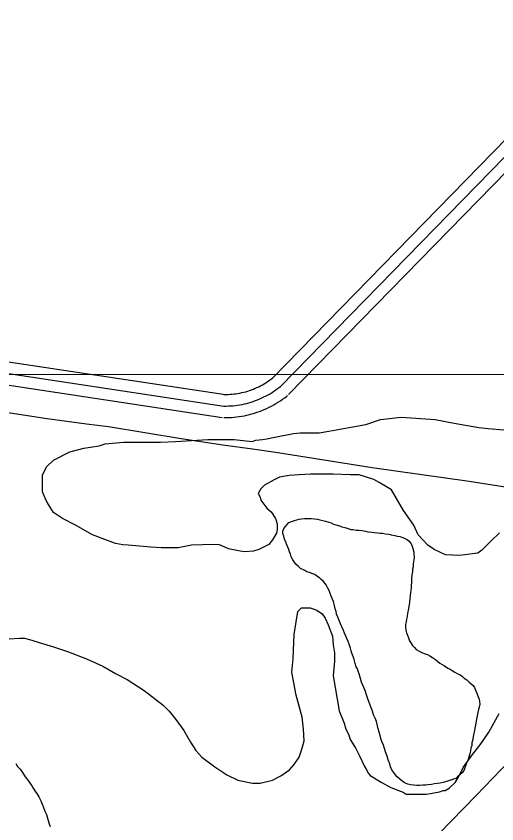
# Model space of a CAD drawing. Extents: x 3297735 to 3335592, y 670436 to 695807.
# Drawn here: x 3320017 to 3320640, y 684337 to 685385 of the extents above; entities that cross this region are included whole.
import ezdxf

# ---------------------------------------------------------------- set-up
doc = ezdxf.new("R2010")
doc.units = 0
for name, color, linetype in [('V-GRID-MAJR', 7, 'Continuous'), ('V-ROAD-CNTR', 7, 'Continuous'), ('V-SITE-VEGE', 7, 'Continuous'), ('V-TOPO-SHOR', 7, 'Continuous')]:
    doc.layers.add(name, color=color, linetype=linetype)

msp = doc.modelspace()

# ---------------------------------------------------------------- linework, layer by layer
at = {"layer": 'V-GRID-MAJR'}
msp.add_lwpolyline([(3333388.2, 684936.3), (3332676.5, 684935.3), (3330154.9, 684931.8), (3328463.2, 684929.5), (3325367.2, 684925.5), (3322941.6, 684922.6), (3320771, 684920.2), (3318377.2, 684917.6), (3316653.7, 684915.8), (3314259.8, 684913.6), (3312823.6, 684912.3), (3310589.3, 684910.3), (3308642.2, 684908.8), (3305993.2, 684906.9), (3303248.2, 684905), (3301856.7, 684904.2)], dxfattribs=at)
at = {"layer": 'V-ROAD-CNTR'}
for points in [[(3320348.5, 684915), (3321011.4, 685594.4)], [(3320359.3, 684904.5), (3321032.4, 685594.4)], [(3320370, 684894), (3321032.4, 685573)], [(3319957.6, 684943.8), (3320288.1, 684894)], [(3319955.4, 684929), (3320285.9, 684879.1)], [(3319953.2, 684914.2), (3320283.7, 684864.3)], [(3320286, 684894.1), (3320288.8, 684894.1), (3320291.4, 684894.2), (3320294, 684894.3), (3320296.6, 684894.5), (3320299.2, 684894.7), (3320301.7, 684895.1), (3320304.3, 684895.5), (3320306.9, 684895.9), (3320309.4, 684896.5), (3320311.9, 684897.1), (3320314.4, 684897.7), (3320316.9, 684898.5), (3320319.4, 684899.3), (3320321.8, 684900.1), (3320324.3, 684901.1), (3320326.7, 684902.1), (3320329, 684903.1), (3320331.4, 684904.2), (3320333.7, 684905.4), (3320336, 684906.7), (3320338.2, 684908), (3320340.4, 684909.3), (3320342.6, 684910.8), (3320344.7, 684912.2), (3320346.8, 684913.8), (3320348.9, 684915.4), (3320349.8, 684916.2)], [(3320285.9, 684879.1), (3320288.9, 684879.1), (3320291.9, 684879.2), (3320294.9, 684879.3), (3320297.9, 684879.5), (3320300.9, 684879.8), (3320303.8, 684880.2), (3320306.8, 684880.7), (3320309.7, 684881.2), (3320312.7, 684881.8), (3320315.6, 684882.5), (3320318.5, 684883.3), (3320321.4, 684884.1), (3320324.2, 684885.1), (3320327, 684886.1), (3320329.8, 684887.1), (3320332.6, 684888.3), (3320335.3, 684889.5), (3320338, 684890.8), (3320340.7, 684892.2), (3320343.3, 684893.6), (3320345.9, 684895.1), (3320348.5, 684896.7), (3320351, 684898.3), (3320353.4, 684900), (3320355.8, 684901.8), (3320358.2, 684903.7), (3320359.3, 684904.5)], [(3320285.8, 684864.1), (3320289, 684864.1), (3320292.4, 684864.2), (3320295.8, 684864.3), (3320299.2, 684864.6), (3320302.5, 684864.9), (3320305.9, 684865.4), (3320309.3, 684865.9), (3320312.6, 684866.5), (3320315.9, 684867.2), (3320319.2, 684868), (3320322.5, 684868.8), (3320325.8, 684869.8), (3320329, 684870.9), (3320332.2, 684872), (3320335.4, 684873.2), (3320338.5, 684874.5), (3320341.6, 684875.9), (3320344.7, 684877.4), (3320347.7, 684878.9), (3320350.7, 684880.5), (3320353.6, 684882.3), (3320356.5, 684884), (3320359.4, 684885.9), (3320362.2, 684887.8), (3320364.9, 684889.9), (3320367.5, 684891.9), (3320368.7, 684892.9)]]:
    msp.add_lwpolyline(points, dxfattribs=at)
at = {"layer": 'V-SITE-VEGE'}
for points in [[(3320358.3, 684786.7), (3320351.2, 684783.5), (3320338.6, 684776.4), (3320333.9, 684771.7), (3320330.7, 684765.4), (3320333.1, 684760.7), (3320333.9, 684756.7), (3320341.8, 684746.5), (3320347.3, 684741.8), (3320352.8, 684733.1), (3320355.2, 684726), (3320355.2, 684718.9), (3320354.4, 684714.2), (3320348.9, 684705.5), (3320344.2, 684699.2), (3320331.5, 684692.9), (3320324.5, 684690.5), (3320312.6, 684689.7), (3320307.1, 684690.5), (3320292.1, 684693.6), (3320279.5, 684699.2), (3320258.2, 684699.1), (3320244, 684698.4), (3320226.7, 684695.2), (3320204.6, 684695.2), (3320191.2, 684696), (3320162.1, 684698.3), (3320155, 684699.1), (3320145.5, 684700.7), (3320128.2, 684707), (3320115.6, 684711.7), (3320093.5, 684724.3), (3320076.9, 684733), (3320065.1, 684740.8), (3320058.8, 684751.1), (3320055.6, 684756.6), (3320050.9, 684767.6), (3320050.9, 684789.7), (3320056.4, 684800.7), (3320065.1, 684808.6), (3320086.3, 684819.7), (3320104.5, 684824.4), (3320124.2, 684827.6), (3320132.1, 684829.9), (3320155.7, 684832.3), (3320203.8, 684832.3), (3320223.5, 684833.1), (3320265.3, 684835.5), (3320299.2, 684835.5), (3320322.8, 684833.2), (3320327.5, 684834.8), (3320336.2, 684835.6), (3320341.7, 684836.3), (3320352, 684838.7), (3320376.4, 684843.4), (3320385.1, 684844.2), (3320409.5, 684844.3), (3320422.1, 684846.6), (3320436.3, 684849), (3320470.2, 684855.3), (3320489.1, 684861.6), (3320515.9, 684864.8), (3320560.1, 684861.7), (3320584.5, 684856.9), (3320616.8, 684851.4), (3320628.6, 684849.9), (3320649.1, 684848.3)], [(3320643.7, 684714.3), (3320631.9, 684703.3), (3320620.8, 684692.2), (3320615.3, 684688.3), (3320591.7, 684685.1), (3320573.5, 684685.9), (3320558.6, 684693), (3320550.7, 684698.5), (3320538.1, 684711.9), (3320532.5, 684724.5), (3320519.1, 684743.4), (3320503.3, 684770.2), (3320497, 684774.1), (3320487.6, 684779.7), (3320480.5, 684783.6), (3320461.6, 684789.9), (3320449.7, 684789.9), (3320427.7, 684790.7), (3320398.5, 684790.6), (3320383.5, 684789.9), (3320370.9, 684789.1), (3320358.3, 684786.7)], [(3320376.5, 684562.8), (3320377.3, 684582.5), (3320379.7, 684599.1), (3320382, 684612.5), (3320386.8, 684617.2), (3320397.8, 684617.2), (3320406.5, 684614.1), (3320413.6, 684609.4), (3320417.5, 684603.8), (3320421.4, 684595.2), (3320427, 684580.2), (3320427.8, 684569.2), (3320429.4, 684558.9), (3320429.4, 684547.9), (3320427.8, 684529), (3320435.7, 684483.3), (3320442, 684467.5), (3320444.4, 684459.6), (3320448.3, 684452.5), (3320449.9, 684446.2), (3320457, 684434.4), (3320462.5, 684424.2), (3320468, 684412.3), (3320470.4, 684407.6), (3320473.6, 684402.1), (3320475.9, 684399.7), (3320490.1, 684391.1), (3320502.7, 684384), (3320518.5, 684377.7), (3320522.4, 684375.3), (3320548.5, 684375.3), (3320554, 684376.1), (3320565.8, 684378.5), (3320570.5, 684380.1), (3320572.9, 684380.1), (3320578.4, 684383.2), (3320586.3, 684391.1), (3320591, 684399), (3320596.5, 684410), (3320608.3, 684426.6), (3320618.6, 684439.2), (3320629.6, 684455.8), (3320643, 684480.2)], [(3320007.6, 684576.9), (3320021, 684577.6), (3320027.3, 684577.7), (3320036.8, 684575.3), (3320046.3, 684572.1), (3320065.2, 684566.6), (3320083.3, 684560.3), (3320107.8, 684550.9), (3320120.4, 684545.4), (3320129, 684541.4), (3320145.6, 684532), (3320160.6, 684524.1), (3320182.7, 684509.9), (3320207.1, 684491), (3320215, 684483.2), (3320223.7, 684472.1), (3320233.9, 684457.9), (3320242.6, 684443), (3320249.7, 684431.9), (3320257.6, 684423.3), (3320274.1, 684410.7), (3320289.9, 684400.4), (3320304.1, 684393.3), (3320323, 684389.4), (3320333.3, 684389.4), (3320349, 684393.4), (3320360.1, 684398.9), (3320371.1, 684406.8), (3320377.4, 684413.9), (3320383.7, 684423.3), (3320387.6, 684435.2), (3320390, 684444.6), (3320389.2, 684459.6), (3320387.6, 684475.3), (3320379.7, 684503.7), (3320374.2, 684533.7), (3320375.8, 684551), (3320376.5, 684562.8)]]:
    msp.add_lwpolyline(points, dxfattribs=at)
at = {"layer": 'V-TOPO-SHOR'}
for points in [[(3320437.6, 684210.5), (3320490.8, 684253.2), (3320549, 684307.5), (3320613.4, 684373.7), (3320656.6, 684418.4), (3320827, 684596.2), (3320890.9, 684660.9), (3320949.1, 684717.2), (3320961.6, 684729.6), (3321018.1, 684788.7), (3321076.8, 684846.1), (3321142.8, 684910.3), (3321193.3, 684960.3), (3321272.1, 685034), (3321353.5, 685116), (3321393.1, 685155), (3321402.4, 685164), (3321443.6, 685203.9), (3321526.6, 685281.8), (3321596.2, 685349.7), (3321651.2, 685406.5)], [(3320478.5, 684798.7), (3320356.2, 684818.3), (3320323.3, 684823), (3320284.5, 684828.3), (3320230.5, 684836.4), (3320136.6, 684851.9), (3320107.9, 684855.4), (3320056.7, 684862.3), (3319991.6, 684872.3), (3319899.2, 684886.6)], [(3320961.6, 684729.6), (3320841.6, 684748.1), (3320726.2, 684762), (3320698, 684766.6), (3320604.3, 684781.2), (3320478.5, 684798.7)], [(3320385.3, 684668.2), (3320382.9, 684670.6), (3320379.4, 684674), (3320377.3, 684676.7), (3320375.3, 684679.4), (3320373.5, 684683.4), (3320372.5, 684686.8), (3320371.1, 684689.9), (3320370.4, 684693), (3320369, 684695.7), (3320367.9, 684699.1), (3320366.5, 684702.5), (3320364.8, 684706.2), (3320363.7, 684710.3), (3320362.6, 684713.7), (3320362.3, 684716.7), (3320363.6, 684720.1), (3320366, 684722.9), (3320368, 684725.3), (3320370.3, 684727.7), (3320373.7, 684729.4), (3320377.5, 684730.5), (3320380.5, 684731.2), (3320383.6, 684732.3), (3320386.6, 684732.7), (3320390.7, 684733), (3320394.8, 684733.1), (3320399.2, 684733.1), (3320403, 684732.8), (3320407.4, 684732.2), (3320410.5, 684731.5), (3320414.3, 684730.6), (3320418, 684729.6), (3320422.1, 684728.3), (3320425.2, 684727.6), (3320428.3, 684725.9), (3320431.4, 684724.9), (3320435.8, 684723.6), (3320438.9, 684722.3), (3320443, 684721.3), (3320447.1, 684720), (3320450.5, 684719), (3320453.6, 684718.7), (3320457.7, 684718.1), (3320461.1, 684717.8), (3320465.2, 684717.5), (3320469.6, 684716.5), (3320472.7, 684715.8), (3320477.8, 684715.2), (3320481.2, 684714.9), (3320485.3, 684714.3), (3320488.7, 684714), (3320491.8, 684714), (3320495.5, 684713.4), (3320500, 684712.7), (3320503, 684711.7), (3320507.8, 684711.1), (3320510.9, 684710.1), (3320514.3, 684709.8), (3320518.1, 684708.5), (3320520.8, 684707.2), (3320523.9, 684705.8), (3320526.3, 684703.8), (3320529.1, 684700.4), (3320530.1, 684697.4), (3320531.2, 684694), (3320532.2, 684689.6), (3320532.3, 684686.5), (3320532.7, 684683.1), (3320532.4, 684679.3), (3320531.4, 684674.2), (3320531.4, 684670.5), (3320530.8, 684667.4), (3320530.5, 684664), (3320529.8, 684659.9), (3320529.5, 684655.1), (3320529.3, 684650.3), (3320529, 684645.9), (3320529, 684642.2), (3320528, 684637), (3320527.7, 684633.3), (3320527.1, 684628.9), (3320526.8, 684624.4), (3320526.2, 684621), (3320525.5, 684616.9), (3320525.2, 684613.5), (3320524.2, 684610.1), (3320523.6, 684606), (3320523, 684602.6), (3320522.3, 684598.8), (3320521.7, 684595.7), (3320521.7, 684591.7), (3320522.1, 684588.3), (3320523.1, 684584.5), (3320524.2, 684581.5), (3320525.3, 684578.1), (3320526.7, 684574.3), (3320528.4, 684571.6), (3320530.8, 684568.2), (3320533.2, 684565.5), (3320535.6, 684563.2)], [(3320471.2, 684504.2), (3320469.1, 684509.7), (3320465.9, 684517.5), (3320464.5, 684520.5), (3320463.1, 684525.3), (3320461.4, 684531.4), (3320460.3, 684534.8), (3320459.2, 684537.8), (3320457.8, 684540.5), (3320456.4, 684545), (3320455, 684550.1), (3320453.6, 684553.8), (3320452.2, 684558.2), (3320451.2, 684561.3), (3320450.4, 684565), (3320448.7, 684569.8), (3320447.3, 684573.5), (3320445.5, 684577.2), (3320444.1, 684580.3), (3320442.4, 684584.3), (3320441, 684587.7), (3320438.9, 684592.5), (3320437.2, 684596.2), (3320435.7, 684600.6), (3320433.7, 684605), (3320432.2, 684609.1), (3320431.5, 684612.2), (3320430.5, 684615.9), (3320429.4, 684620.3), (3320428, 684625.4), (3320426.6, 684629.2), (3320425.2, 684632.5), (3320424.1, 684635.9), (3320422.7, 684639.7), (3320421, 684642.7), (3320418.6, 684646.8), (3320415.1, 684651.2), (3320412.3, 684653.9), (3320409.9, 684656.2), (3320406.8, 684658.2), (3320404.1, 684660.3), (3320400, 684661.6), (3320396.9, 684662.9), (3320393.8, 684663.9), (3320391.1, 684665.6), (3320385.3, 684668.2)], [(3320535.6, 684563.2), (3320539.1, 684560.8), (3320543.5, 684558.8), (3320546.9, 684557.5), (3320550, 684556.5), (3320553.1, 684554.8), (3320556.5, 684552.5), (3320560.3, 684550.2), (3320563.7, 684547.5), (3320566.1, 684545.4), (3320569.2, 684543.8), (3320572, 684541.8), (3320576.4, 684538.7), (3320579.5, 684537.4), (3320582.3, 684535.7), (3320585.7, 684533.7), (3320588.8, 684532.1), (3320592.5, 684530.1), (3320595.3, 684528), (3320597.7, 684526), (3320601.1, 684523.7), (3320603.9, 684521.3), (3320606.6, 684518.3), (3320609.4, 684516.3), (3320611.1, 684513.6), (3320612.5, 684510.5), (3320614.3, 684506.4), (3320616, 684501.7), (3320617.1, 684498.6), (3320617.4, 684495.6), (3320617.8, 684492.2), (3320617.2, 684488.4), (3320616.2, 684485.3), (3320615.6, 684481.2), (3320614.6, 684476.8), (3320613.6, 684472.7), (3320612.6, 684467.9), (3320612.3, 684464.8), (3320611.3, 684461.1), (3320611, 684458), (3320610.4, 684454.6), (3320609.4, 684450.2), (3320608.8, 684446.1), (3320607.8, 684442), (3320607.5, 684438.6), (3320606.5, 684434.8), (3320605.9, 684431.4), (3320604.9, 684428), (3320603.9, 684423.5), (3320602.9, 684420.4), (3320600.9, 684415.7), (3320598.9, 684410.9), (3320597.6, 684406.8), (3320595.3, 684403.3), (3320592.2, 684400.6), (3320589.2, 684397.8), (3320586.8, 684395.7), (3320583.8, 684394.7), (3320580, 684393.6), (3320574.9, 684391.9), (3320570.5, 684390.5), (3320566.4, 684389.7), (3320562.7, 684389), (3320559.3, 684388.6), (3320555.2, 684387.9), (3320551.1, 684387.5), (3320548.1, 684387.2), (3320544, 684387.1), (3320539.9, 684386.7), (3320536.5, 684386.7), (3320532.4, 684387), (3320528, 684387.3), (3320524.5, 684388.3), (3320520.4, 684389.9), (3320516.7, 684392.6), (3320514.3, 684394.6), (3320510.8, 684397.7), (3320508.1, 684400.7), (3320506, 684403.7), (3320503.9, 684407.1), (3320502.2, 684410.9), (3320501.1, 684414.6), (3320499.3, 684419.7), (3320497.9, 684424.8), (3320496.2, 684428.9), (3320494.4, 684434.6), (3320493, 684438.7), (3320490.9, 684443.5), (3320489.8, 684447.5), (3320488.8, 684451.6), (3320487.4, 684455.7), (3320486, 684460.1), (3320485.2, 684463.8), (3320483.8, 684469.6), (3320482.1, 684474), (3320480.3, 684478.4), (3320478.6, 684483.2), (3320477.2, 684487.3), (3320475.4, 684492), (3320473.3, 684497.8), (3320471.2, 684504.2)], [(3320016.2, 684415), (3320018.6, 684411.3), (3320021.7, 684407.7), (3320024.7, 684403.4), (3320028.4, 684397.9), (3320030.8, 684394.9), (3320033.9, 684390.6), (3320036.9, 684386.3), (3320038.8, 684383.3), (3320041.8, 684378.4), (3320043.6, 684376), (3320046.1, 684371.7), (3320048.5, 684366.8), (3320050.4, 684362.5), (3320051.6, 684359.5), (3320054, 684353.4), (3320055.8, 684349.1), (3320057.1, 684344.3), (3320058.3, 684341.2), (3320058.9, 684338.2), (3320060.7, 684333.3)]]:
    msp.add_lwpolyline(points, dxfattribs=at)

doc.saveas('drawing.dxf')
